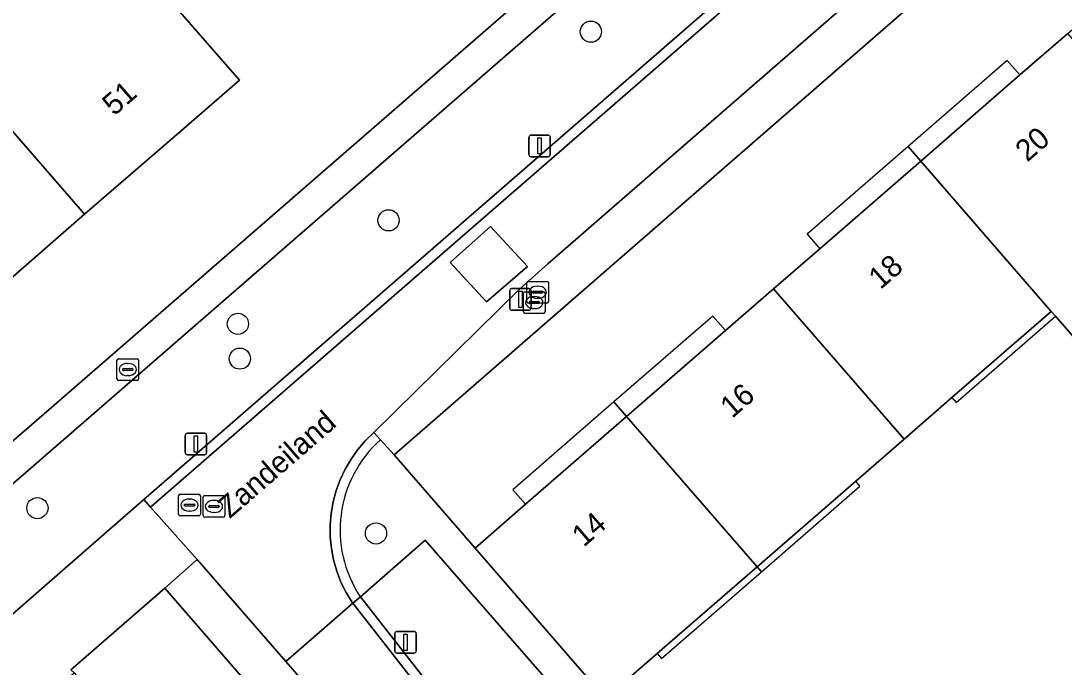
# Model space of a CAD drawing. Extents: x 155887 to 156869, y 383880 to 384678.
# Drawn here: x 156357.73 to 156405.9, y 384336.5 to 384366.35 of the extents above; entities that cross this region are included whole.
import ezdxf

# ---------------------------------------------------------------- set-up
doc = ezdxf.new("R2010")
doc.units = 0
for name, color, linetype in [('IMGEO_Afsluitpaal', 7, 'Continuous'), ('IMGEO_Boom', 7, 'Continuous'), ('IMGEO_Brandkraan', 7, 'Continuous'), ('IMGEO_Erf', 7, 'Continuous'), ('IMGEO_Lichtmast', 7, 'Continuous'), ('IMGEO_Openbare_ruimte_label', 7, 'Continuous'), ('IMGEO_Pand', 7, 'Continuous'), ('IMGEO_Pand_nummerreeks', 7, 'Continuous'), ('IMGEO_Pand_overbouw', 7, 'Continuous'), ('IMGEO_Parkeervlak_open', 7, 'Continuous'), ('IMGEO_Rijbaan_lokaal_gesloten', 7, 'Continuous'), ('IMGEO_Rijbaan_lokaal_open', 7, 'Continuous'), ('IMGEO_Rioolput', 7, 'Continuous'), ('IMGEO_Voetpad_open', 7, 'Continuous')]:
    doc.layers.add(name, color=color, linetype=linetype)

msp = doc.modelspace()

# ---------------------------------------------------------------- linework, layer by layer
at = {"layer": 'IMGEO_Afsluitpaal'}
for p, q in [((156380.298, 384353.088), (156380.298, 384353.888)), ((156380.298, 384353.888), (156380.298, 384353.088)), ((156380.398, 384353.988), (156381.188, 384353.988)), ((156381.188, 384353.988), (156380.398, 384353.988)), ((156381.288, 384353.888), (156381.288, 384353.088)), ((156381.288, 384353.088), (156381.288, 384353.888)), ((156381.188, 384352.988), (156380.398, 384352.988)), ((156380.398, 384352.988), (156381.188, 384352.988))]:
    msp.add_line(p, q, dxfattribs=at)
msp.add_lwpolyline([(156380.718, 384353.863), (156380.868, 384353.863), (156380.868, 384353.113), (156380.718, 384353.113), (156380.718, 384353.863)], dxfattribs=at)
for centre, start, end in [((156380.398, 384353.888), 90, 180), ((156380.398, 384353.888), 90, 180), ((156381.188, 384353.888), 0, 90), ((156381.188, 384353.888), 360, 90), ((156380.398, 384353.088), 180, 270), ((156380.398, 384353.088), 180, 270), ((156381.188, 384353.088), 270, 0), ((156381.188, 384353.088), 270, 0)]:
    msp.add_arc(centre, 0.1, start, end, dxfattribs=at)
at = {"layer": 'IMGEO_Boom'}
for centre in [(156384.047, 384365.855), (156374.706, 384357.14), (156367.751, 384352.358), (156367.841, 384350.753), (156358.494, 384343.844), (156374.127, 384342.676)]:
    msp.add_circle(centre, 0.489, dxfattribs=at)
at = {"layer": 'IMGEO_Brandkraan'}
for p, q in [((156381.089, 384353.394), (156381.089, 384354.246)), ((156381.164, 384354.32), (156382.016, 384354.32)), ((156382.09, 384354.246), (156382.09, 384353.394)), ((156380.932, 384352.916), (156380.932, 384353.768)), ((156381.007, 384353.842), (156381.859, 384353.842)), ((156381.348, 384353.814), (156381.348, 384353.826)), ((156381.786, 384353.777), (156381.388, 384353.777)), ((156381.391, 384353.863), (156381.789, 384353.863)), ((156381.577, 384354.1), (156381.602, 384354.1)), ((156381.832, 384353.826), (156381.832, 384353.814)), ((156381.933, 384353.768), (156381.933, 384352.916)), ((156382.016, 384353.32), (156381.164, 384353.32)), ((156381.191, 384353.336), (156381.191, 384353.348)), ((156381.629, 384353.299), (156381.231, 384353.299)), ((156381.234, 384353.385), (156381.632, 384353.385)), ((156381.42, 384353.622), (156381.445, 384353.622)), ((156381.6, 384353.54), (156381.575, 384353.54)), ((156381.675, 384353.348), (156381.675, 384353.336)), ((156381.859, 384352.842), (156381.007, 384352.842)), ((156381.443, 384353.062), (156381.418, 384353.062)), ((156362.167, 384349.822), (156362.167, 384350.674)), ((156362.242, 384350.748), (156363.094, 384350.748)), ((156362.655, 384350.528), (156362.68, 384350.528)), ((156363.168, 384350.674), (156363.168, 384349.822)), ((156362.426, 384350.242), (156362.426, 384350.254)), ((156362.864, 384350.205), (156362.466, 384350.205)), ((156362.469, 384350.291), (156362.867, 384350.291)), ((156362.678, 384349.968), (156362.653, 384349.968)), ((156362.91, 384350.254), (156362.91, 384350.242)), ((156363.094, 384349.748), (156362.242, 384349.748))]:
    msp.add_line(p, q, dxfattribs=at)
for points in [[(156381.089, 384353.394), (156381.089, 384354.246)], [(156381.164, 384354.32), (156382.016, 384354.32)], [(156382.09, 384354.246), (156382.09, 384353.394)], [(156380.932, 384352.916), (156380.932, 384353.768)], [(156381.007, 384353.842), (156381.859, 384353.842)], [(156381.933, 384353.768), (156381.933, 384352.916)], [(156382.016, 384353.32), (156381.164, 384353.32)], [(156381.859, 384352.842), (156381.007, 384352.842)], [(156362.167, 384349.822), (156362.167, 384350.674)], [(156362.242, 384350.748), (156363.094, 384350.748)], [(156363.168, 384350.674), (156363.168, 384349.822)], [(156363.094, 384349.748), (156362.242, 384349.748)]]:
    msp.add_lwpolyline(points, dxfattribs=at)
for centre, radius, start, end in [((156381.166, 384354.244), 0.0765, 91.552, 178.448), ((156381.166, 384354.244), 0.0765, 91.552, 178.448), ((156382.014, 384354.244), 0.0765, 1.552, 88.448), ((156382.014, 384354.244), 0.0765, 1.552, 88.448), ((156381.009, 384353.766), 0.0765, 91.552, 178.448), ((156381.009, 384353.766), 0.0765, 91.552, 178.448), ((156381.388, 384353.823), 0.0403, 85.8775, 175.7526), ((156381.385, 384353.813), 0.0366, 178.938, 274.7102), ((156381.789, 384353.82), 0.043, 264.8664, 352.4533), ((156381.793, 384353.825), 0.0386, 1.7309, 96.639), ((156381.857, 384353.766), 0.0765, 1.552, 88.448), ((156381.857, 384353.766), 0.0765, 1.552, 88.448), ((156381.166, 384353.396), 0.0765, 181.552, 268.448), ((156381.166, 384353.396), 0.0765, 181.552, 268.448), ((156381.231, 384353.345), 0.0403, 85.8775, 175.7526), ((156381.228, 384353.335), 0.0366, 178.938, 274.7102), ((156381.632, 384353.342), 0.043, 264.8664, 352.4533), ((156381.636, 384353.347), 0.0386, 1.7309, 96.639), ((156382.014, 384353.396), 0.0765, 271.552, 358.448), ((156382.014, 384353.396), 0.0765, 271.552, 358.448), ((156381.009, 384352.918), 0.0765, 181.552, 268.448), ((156381.009, 384352.918), 0.0765, 181.552, 268.448), ((156381.857, 384352.918), 0.0765, 271.552, 358.448), ((156381.857, 384352.918), 0.0765, 271.552, 358.448), ((156362.244, 384350.672), 0.0765, 91.552, 178.448), ((156362.244, 384350.672), 0.0765, 91.552, 178.448), ((156363.092, 384350.672), 0.0765, 1.552, 88.448), ((156363.092, 384350.672), 0.0765, 1.552, 88.448), ((156362.466, 384350.251), 0.0403, 85.8775, 175.7526), ((156362.463, 384350.241), 0.0366, 178.938, 274.7102), ((156362.867, 384350.248), 0.043, 264.8664, 352.4533), ((156362.871, 384350.253), 0.0386, 1.7309, 96.639), ((156362.244, 384349.824), 0.0765, 181.552, 268.448), ((156362.244, 384349.824), 0.0765, 181.552, 268.448), ((156363.092, 384349.824), 0.0765, 271.552, 358.448), ((156363.092, 384349.824), 0.0765, 271.552, 358.448)]:
    msp.add_arc(centre, radius, start, end, dxfattribs=at)
for centre, major_axis, ratio, start_param, end_param in [((156381.576, 384353.82), (-0.387, 0.002), 0.722429, 4.712389, 7.853982), ((156381.601, 384353.82), (-0.39, 0.002), 0.717154, 1.570796, 4.712389), ((156381.419, 384353.342), (-0.387, 0.002), 0.722429, 4.712389, 7.853982), ((156381.444, 384353.342), (-0.39, 0.002), 0.717154, 1.570796, 4.712389), ((156362.654, 384350.248), (-0.387, 0.002), 0.722429, 4.712389, 7.853982), ((156362.679, 384350.248), (-0.39, 0.002), 0.717154, 1.570796, 4.712389)]:
    msp.add_ellipse(centre, major_axis=major_axis, ratio=ratio, start_param=start_param, end_param=end_param, dxfattribs=at)
at = {"layer": 'IMGEO_Erf'}
for points in [[(156408.123, 384391.086), (156404.4, 384395.417), (156377.02, 384426.898), (156374.487, 384424.698), (156369.682, 384420.523), (156362.599, 384428.676), (156367.375, 384432.826), (156369.937, 384435.051), (156366.216, 384439.396), (156296.268, 384378.553), (156298.818, 384375.511), (156338.119, 384330.3), (156359.041, 384348.401)], [(156403.859, 384363.856), (156406.066, 384365.774), (156408.21, 384367.636), (156412.858, 384371.674), (156417.461, 384375.672), (156419.78, 384377.687), (156418.678, 384378.941), (156415.972, 384382.017), (156374.96, 384346.313), (156378.699, 384341.999), (156381.032, 384344.026), (156385.694, 384348.075), (156390.266, 384352.047), (156392.485, 384353.975), (156394.62, 384355.83), (156399.275, 384359.874)], [(156348.835, 384361.438), (156353.593, 384365.567), (156358.096, 384369.476), (156360.74, 384371.77), (156364.537, 384367.395), (156367.819, 384363.613), (156365.255, 384361.388), (156360.672, 384357.419), (156356.015, 384353.369), (156353.453, 384351.145), (156350.176, 384354.922), (156346.374, 384359.302)], [(156364.376, 384340.144), (156360.044, 384336.371), (156360.194, 384336.237), (156362.213, 384333.912), (156366.243, 384329.271), (156370.236, 384324.674), (156372.141, 384322.48), (156374.015, 384320.322), (156378.039, 384315.688), (156382.032, 384311.091), (156383.933, 384308.902), (156385.822, 384306.727), (156389.835, 384302.105), (156393.835, 384297.5), (156395.866, 384295.161), (156400.159, 384298.882)]]:
    msp.add_lwpolyline(points, close=True, dxfattribs=at)
msp.add_lwpolyline([(156408.356, 384349.417), (156405.5, 384352.705), (156405.303, 384352.932), (156400.719, 384348.949), (156398.513, 384347.033), (156396.274, 384345.087), (156391.722, 384341.133), (156387.108, 384337.125), (156384.724, 384335.054), (156399.239, 384318.363), (156401.578, 384320.396), (156406.224, 384324.434)], dxfattribs=at)
at = {"layer": 'IMGEO_Lichtmast'}
for p, q in [((156381.183, 384360.18), (156381.183, 384360.98)), ((156381.183, 384360.98), (156381.183, 384360.18)), ((156381.283, 384361.08), (156382.073, 384361.08)), ((156382.073, 384361.08), (156381.283, 384361.08)), ((156382.173, 384360.98), (156382.173, 384360.18)), ((156382.173, 384360.18), (156382.173, 384360.98)), ((156382.073, 384360.08), (156381.283, 384360.08)), ((156381.283, 384360.08), (156382.073, 384360.08)), ((156365.317, 384346.407), (156365.317, 384347.207)), ((156365.317, 384347.207), (156365.317, 384346.407)), ((156365.417, 384347.307), (156366.207, 384347.307)), ((156366.207, 384347.307), (156365.417, 384347.307)), ((156366.307, 384347.207), (156366.307, 384346.407)), ((156366.307, 384346.407), (156366.307, 384347.207)), ((156366.207, 384346.307), (156365.417, 384346.307)), ((156365.417, 384346.307), (156366.207, 384346.307)), ((156374.994, 384337.247), (156374.994, 384338.047)), ((156374.994, 384338.047), (156374.994, 384337.247)), ((156375.094, 384338.147), (156375.884, 384338.147)), ((156375.884, 384338.147), (156375.094, 384338.147)), ((156375.984, 384338.047), (156375.984, 384337.247)), ((156375.984, 384337.247), (156375.984, 384338.047)), ((156375.884, 384337.147), (156375.094, 384337.147)), ((156375.094, 384337.147), (156375.884, 384337.147))]:
    msp.add_line(p, q, dxfattribs=at)
for points in [[(156381.603, 384360.955), (156381.753, 384360.955), (156381.753, 384360.205), (156381.603, 384360.205), (156381.603, 384360.955)], [(156365.737, 384347.182), (156365.887, 384347.182), (156365.887, 384346.432), (156365.737, 384346.432), (156365.737, 384347.182)], [(156375.414, 384338.022), (156375.564, 384338.022), (156375.564, 384337.272), (156375.414, 384337.272), (156375.414, 384338.022)]]:
    msp.add_lwpolyline(points, dxfattribs=at)
for centre, start, end in [((156381.283, 384360.98), 90, 180), ((156381.283, 384360.98), 90, 180), ((156382.073, 384360.98), 0, 90), ((156382.073, 384360.98), 360, 90), ((156381.283, 384360.18), 180, 270), ((156381.283, 384360.18), 180, 270), ((156382.073, 384360.18), 270, 0), ((156382.073, 384360.18), 270, 0), ((156365.417, 384347.207), 90, 180), ((156365.417, 384347.207), 90, 180), ((156366.207, 384347.207), 0, 90), ((156366.207, 384347.207), 360, 90), ((156365.417, 384346.407), 180, 270), ((156365.417, 384346.407), 180, 270), ((156366.207, 384346.407), 270, 0), ((156366.207, 384346.407), 270, 0), ((156375.094, 384338.047), 90, 180), ((156375.094, 384338.047), 90, 180), ((156375.884, 384338.047), 0, 90), ((156375.884, 384338.047), 360, 90), ((156375.094, 384337.247), 180, 270), ((156375.094, 384337.247), 180, 270), ((156375.884, 384337.247), 270, 0), ((156375.884, 384337.247), 270, 0)]:
    msp.add_arc(centre, 0.1, start, end, dxfattribs=at)
at = {"layer": 'IMGEO_Pand'}
for points in [[(156360.672, 384357.419), (156365.255, 384361.388), (156367.819, 384363.613), (156364.537, 384367.395), (156360.74, 384371.77), (156358.096, 384369.476), (156353.593, 384365.567)], [(156412.095, 384358.832), (156406.066, 384365.774), (156403.859, 384363.856), (156399.275, 384359.874), (156405.303, 384352.932), (156405.5, 384352.705), (156408.356, 384349.417), (156410.882, 384351.61), (156409.012, 384353.762), (156413.279, 384357.469)], [(156360.672, 384357.419), (156353.593, 384365.567), (156348.835, 384361.438), (156346.374, 384359.302), (156350.176, 384354.922), (156353.453, 384351.145), (156356.015, 384353.369)], [(156392.485, 384353.975), (156398.513, 384347.033), (156400.719, 384348.949), (156405.303, 384352.932), (156399.275, 384359.874), (156394.62, 384355.83)], [(156392.485, 384353.975), (156390.266, 384352.047), (156385.694, 384348.075), (156391.722, 384341.133), (156396.274, 384345.087), (156398.513, 384347.033)], [(156385.694, 384348.075), (156381.032, 384344.026), (156378.699, 384341.999), (156384.724, 384335.054), (156387.108, 384337.125), (156391.722, 384341.133)]]:
    msp.add_lwpolyline(points, close=True, dxfattribs=at)
at = {"layer": 'IMGEO_Pand_overbouw'}
for points in [[(156399.275, 384359.874), (156403.859, 384363.856), (156403.266, 384364.526), (156398.689, 384360.549)], [(156394.62, 384355.83), (156399.275, 384359.874), (156398.689, 384360.549), (156394.027, 384356.499)], [(156400.719, 384348.949), (156400.916, 384348.723), (156405.5, 384352.705), (156405.303, 384352.932)], [(156385.694, 384348.075), (156390.266, 384352.047), (156389.685, 384352.72), (156385.109, 384348.749)], [(156381.032, 384344.026), (156385.694, 384348.075), (156385.109, 384348.749), (156380.441, 384344.697)], [(156396.274, 384345.087), (156391.722, 384341.133), (156391.919, 384340.907), (156396.471, 384344.861)], [(156387.108, 384337.125), (156387.305, 384336.899), (156391.919, 384340.907), (156391.722, 384341.133)]]:
    msp.add_lwpolyline(points, close=True, dxfattribs=at)
at = {"layer": 'IMGEO_Parkeervlak_open'}
for points in [[(156404.195, 384379.701), (156405.36, 384380.844), (156411.86, 384387.27), (156409.376, 384390.196), (156359.824, 384347.104), (156341.025, 384330.814), (156343.939, 384327.348), (156344.972, 384328.151), (156363.415, 384344.239)], [(156376.397, 384342.361), (156373.403, 384339.749), (156379.811, 384331.557), (156380.717, 384330.474), (156388.651, 384321.327), (156393.927, 384315.256), (156394.991, 384314.066), (156401.616, 384307.298), (156404.605, 384309.948)]]:
    msp.add_lwpolyline(points, close=True, dxfattribs=at)
at = {"layer": 'IMGEO_Rijbaan_lokaal_gesloten'}
msp.add_lwpolyline([(156404.497, 384379.354), (156363.72, 384343.895), (156365.876, 384341.465), (156369.968, 384336.761), (156373.056, 384339.447), (156373.025, 384339.486), (156372.745, 384339.948), (156372.508, 384340.432), (156372.316, 384340.936), (156372.169, 384341.455), (156372.069, 384341.986), (156372.017, 384342.523), (156372.013, 384343.062), (156372.057, 384343.6), (156372.149, 384344.132), (156372.289, 384344.653), (156372.474, 384345.159), (156372.704, 384345.647), (156372.977, 384346.113), (156373.29, 384346.552), (156373.642, 384346.962), (156374.028, 384347.338), (156380.743, 384353.938), (156382.065, 384355.135), (156406.806, 384376.665)], dxfattribs=at)
for points in [[(156381.126, 384355.013), (156379.223, 384353.381), (156377.558, 384355.195), (156379.419, 384356.854)], [(156401.268, 384306.995), (156394.664, 384313.742), (156393.58, 384314.954), (156388.304, 384321.025), (156380.411, 384330.126), (156379.449, 384331.274), (156373.056, 384339.447), (156369.968, 384336.761), (156398.191, 384304.319)]]:
    msp.add_lwpolyline(points, close=True, dxfattribs=at)
at = {"layer": 'IMGEO_Rijbaan_lokaal_open'}
for points in [[(156411.86, 384387.27), (156405.36, 384380.844), (156404.195, 384379.701), (156363.415, 384344.239), (156363.72, 384343.895), (156404.497, 384379.354), (156405.699, 384380.533), (156412.146, 384386.905)], [(156374.339, 384347.004), (156374.028, 384347.338), (156373.642, 384346.962), (156373.29, 384346.552), (156372.977, 384346.113), (156372.704, 384345.647), (156372.474, 384345.159), (156372.289, 384344.653), (156372.149, 384344.132), (156372.057, 384343.6), (156372.013, 384343.062), (156372.017, 384342.523), (156372.069, 384341.986), (156372.169, 384341.455), (156372.316, 384340.936), (156372.508, 384340.432), (156372.745, 384339.948), (156373.025, 384339.486), (156373.056, 384339.447), (156373.403, 384339.749)]]:
    msp.add_lwpolyline(points, dxfattribs=at)
for points in [[(156379.223, 384353.381), (156381.126, 384355.013), (156379.419, 384356.854), (156377.558, 384355.195)], [(156360.194, 384336.237), (156360.044, 384336.371), (156364.376, 384340.144), (156365.876, 384341.465), (156363.72, 384343.895), (156363.415, 384344.239), (156344.972, 384328.151), (156343.939, 384327.348), (156342.108, 384325.712), (156342.41, 384325.365), (156344.67, 384322.764), (156353.248, 384330.205)], [(156394.991, 384314.066), (156393.927, 384315.256), (156388.651, 384321.327), (156380.717, 384330.474), (156379.811, 384331.557), (156373.403, 384339.749), (156373.056, 384339.447), (156379.449, 384331.274), (156380.411, 384330.126), (156388.304, 384321.025), (156393.58, 384314.954), (156394.664, 384313.742), (156401.268, 384306.995), (156401.616, 384307.298)]]:
    msp.add_lwpolyline(points, close=True, dxfattribs=at)
msp.add_arc((156378.037, 384342.839), 5.57, 131.5995, 213.6977, dxfattribs=at)
at = {"layer": 'IMGEO_Rioolput'}
for p, q in [((156365.015, 384343.56), (156365.015, 384344.412)), ((156365.09, 384344.486), (156365.942, 384344.486)), ((156365.503, 384344.266), (156365.528, 384344.266)), ((156366.016, 384344.412), (156366.016, 384343.56)), ((156366.145, 384343.498), (156366.145, 384344.35)), ((156366.22, 384344.424), (156367.072, 384344.424)), ((156366.633, 384344.204), (156366.658, 384344.204)), ((156367.146, 384344.35), (156367.146, 384343.498)), ((156365.274, 384343.98), (156365.274, 384343.992)), ((156365.712, 384343.943), (156365.314, 384343.943)), ((156365.317, 384344.029), (156365.715, 384344.029)), ((156365.526, 384343.706), (156365.501, 384343.706)), ((156365.758, 384343.992), (156365.758, 384343.98)), ((156366.404, 384343.918), (156366.404, 384343.93)), ((156366.842, 384343.881), (156366.444, 384343.881)), ((156366.447, 384343.967), (156366.845, 384343.967)), ((156366.656, 384343.644), (156366.631, 384343.644)), ((156366.888, 384343.93), (156366.888, 384343.918)), ((156365.942, 384343.486), (156365.09, 384343.486)), ((156367.072, 384343.424), (156366.22, 384343.424))]:
    msp.add_line(p, q, dxfattribs=at)
for points in [[(156365.015, 384343.56), (156365.015, 384344.412)], [(156365.09, 384344.486), (156365.942, 384344.486)], [(156366.016, 384344.412), (156366.016, 384343.56)], [(156366.145, 384343.498), (156366.145, 384344.35)], [(156366.22, 384344.424), (156367.072, 384344.424)], [(156367.146, 384344.35), (156367.146, 384343.498)], [(156365.942, 384343.486), (156365.09, 384343.486)], [(156367.072, 384343.424), (156366.22, 384343.424)]]:
    msp.add_lwpolyline(points, dxfattribs=at)
for centre, radius, start, end in [((156365.092, 384344.41), 0.0765, 91.552, 178.448), ((156365.092, 384344.41), 0.0765, 91.552, 178.448), ((156365.94, 384344.41), 0.0765, 1.552, 88.448), ((156365.94, 384344.41), 0.0765, 1.552, 88.448), ((156366.222, 384344.348), 0.0765, 91.552, 178.448), ((156366.222, 384344.348), 0.0765, 91.552, 178.448), ((156367.07, 384344.348), 0.0765, 1.552, 88.448), ((156367.07, 384344.348), 0.0765, 1.552, 88.448), ((156365.314, 384343.989), 0.0403, 85.8775, 175.7526), ((156365.311, 384343.979), 0.0366, 178.938, 274.7102), ((156365.715, 384343.986), 0.043, 264.8664, 352.4533), ((156365.719, 384343.991), 0.0386, 1.7309, 96.639), ((156366.444, 384343.927), 0.0403, 85.8775, 175.7526), ((156366.441, 384343.917), 0.0366, 178.938, 274.7102), ((156366.845, 384343.924), 0.043, 264.8664, 352.4533), ((156366.849, 384343.929), 0.0386, 1.7309, 96.639), ((156365.092, 384343.562), 0.0765, 181.552, 268.448), ((156365.092, 384343.562), 0.0765, 181.552, 268.448), ((156365.94, 384343.562), 0.0765, 271.552, 358.448), ((156365.94, 384343.562), 0.0765, 271.552, 358.448), ((156366.222, 384343.5), 0.0765, 181.552, 268.448), ((156366.222, 384343.5), 0.0765, 181.552, 268.448), ((156367.07, 384343.5), 0.0765, 271.552, 358.448), ((156367.07, 384343.5), 0.0765, 271.552, 358.448)]:
    msp.add_arc(centre, radius, start, end, dxfattribs=at)
for centre, major_axis, ratio, start_param, end_param in [((156365.502, 384343.986), (-0.387, 0.002), 0.722429, 4.712389, 7.853982), ((156365.527, 384343.986), (-0.39, 0.002), 0.717154, 1.570796, 4.712389), ((156366.632, 384343.924), (-0.387, 0.002), 0.722429, 4.712389, 7.853982), ((156366.657, 384343.924), (-0.39, 0.002), 0.717154, 1.570796, 4.712389)]:
    msp.add_ellipse(centre, major_axis=major_axis, ratio=ratio, start_param=start_param, end_param=end_param, dxfattribs=at)
at = {"layer": 'IMGEO_Voetpad_open'}
for points in [[(156413.827, 384396.051), (156409.66, 384392.433), (156408.123, 384391.086), (156359.041, 384348.401), (156338.119, 384330.3), (156336.59, 384329.107), (156340.336, 384324.804), (156343.104, 384321.514), (156344.67, 384322.764), (156342.41, 384325.365), (156342.108, 384325.712), (156339.113, 384329.156)], [(156339.113, 384329.156), (156341.025, 384330.814), (156359.824, 384347.104), (156409.376, 384390.196), (156411.86, 384387.27), (156412.066, 384387.453), (156413.09, 384388.441), (156410.647, 384391.268), (156414.609, 384394.669)], [(156416.84, 384384.082), (156416.533, 384384.445), (156415.015, 384383.239), (156408.048, 384377.704), (156406.806, 384376.665), (156382.065, 384355.135), (156380.743, 384353.938), (156374.028, 384347.338), (156374.339, 384347.004), (156374.96, 384346.313), (156415.972, 384382.017)], [(156405.274, 384311.419), (156399.239, 384318.363), (156384.724, 384335.054), (156378.699, 384341.999), (156374.96, 384346.313), (156374.339, 384347.004)], [(156373.403, 384339.749), (156376.397, 384342.361), (156404.605, 384309.948), (156401.616, 384307.298)], [(156383.39, 384282.224), (156402.759, 384299.068), (156398.191, 384304.319), (156369.968, 384336.761), (156365.876, 384341.465), (156364.376, 384340.144), (156400.159, 384298.882), (156395.866, 384295.161), (156388.92, 384289.129)]]:
    msp.add_lwpolyline(points, dxfattribs=at)
msp.add_arc((156378.037, 384342.839), 5.57, 131.5995, 213.6977, dxfattribs=at)

# ---------------------------------------------------------------- texts
at = {"layer": 'IMGEO_Openbare_ruimte_label'}
msp.add_text('Zandeiland', height=1, rotation=40.9865, dxfattribs=at).set_placement((156367.373, 384343.334))
at = {"layer": 'IMGEO_Pand_nummerreeks'}
for s, rotation, p in [('51', 40.9541, (156362.037, 384361.932)), ('20', 40.9816, (156404.192, 384359.802)), ('18', 40.9816, (156397.414, 384353.913)), ('16', 40.9816, (156390.565, 384347.963)), ('14', 40.9816, (156383.718, 384342.015))]:
    msp.add_text(s, height=1, rotation=rotation, dxfattribs=at).set_placement(p)

doc.saveas('drawing.dxf')
